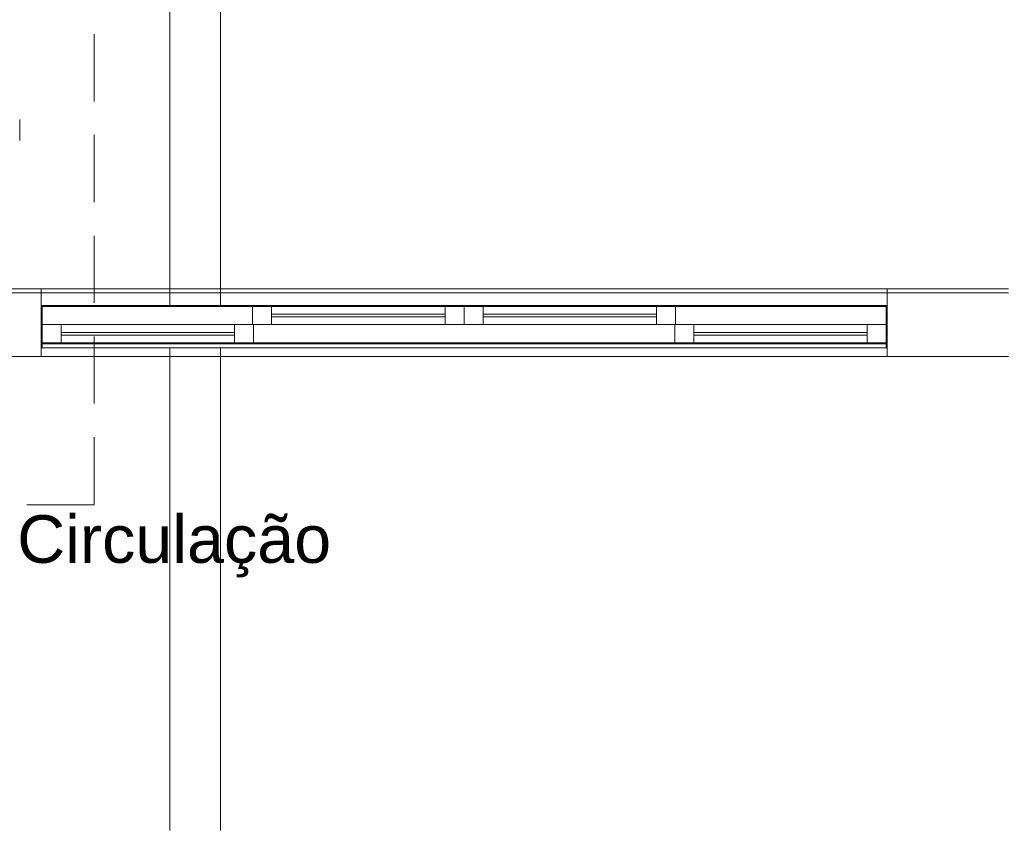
# Model space of a CAD drawing. Header units: millimetres. Extents: x 2 to 902, y -447 to 199.
# Tile 993 of 1056: x 63.17 to 67.83, y 180.93 to 184.75. Entities that reach past the tile are written whole.
import ezdxf

# ---------------------------------------------------------------- set-up
doc = ezdxf.new("R2010")
doc.units = ezdxf.units.MM
doc.header["$MEASUREMENT"] = 0
doc.linetypes.add('HIDDEN2', pattern=[0.47625, 0.3175, -0.15875])
doc.linetypes.add('NULL', pattern=[0])
for name, color, linetype, lineweight in [('Ambiente-Textos', 251, 'Continuous', 5), ('DI-Detalhes', 1, 'HIDDEN2', 9), ('IFC-Janela-Contorno', 142, 'Continuous', 5), ('IFC-Parede padrão-Contorno', 44, 'Continuous', 5), ('IFC-Porta-Contorno', 142, 'Continuous', 5), ('IFC-Viga-Contorno', 66, 'Continuous', 5)]:
    doc.layers.add(name, color=color, linetype=linetype, lineweight=lineweight)
doc.styles.add('Arial', font='arial.ttf')

msp = doc.modelspace()

# ---------------------------------------------------------------- linework, layer by layer
at = {"layer": 'DI-Detalhes'}
msp.add_lwpolyline([(59.372, 188.9666), (63.5259, 188.9666), (63.5259, 182.4556), (59.372, 182.4556), (59.372, 188.9666)], dxfattribs=at)
at = {"layer": 'IFC-Janela-Contorno', "color": 7, "lineweight": 5}
for p, q in [((63.2759, 183.3974), (63.2856, 183.3974)), ((63.2759, 183.3628), (63.2759, 183.3974)), ((63.2799, 183.3074), (63.2799, 183.3934)), ((63.2799, 183.3934), (64.1247, 183.3934)), ((63.2799, 183.3934), (63.3172, 183.3934)), ((63.2799, 183.254), (63.2799, 183.3934)), ((63.2856, 183.3974), (63.3239, 183.3974)), ((63.3172, 183.3934), (63.3239, 183.3934)), ((63.3239, 183.3974), (67.2279, 183.3974)), ((63.3239, 183.3934), (63.3239, 183.3974)), ((63.3239, 183.394), (63.3239, 183.3974)), ((63.3239, 183.3934), (63.3239, 183.394)), ((63.3239, 183.3934), (65.1859, 183.3934)), ((64.2759, 183.3934), (64.2946, 183.3934)), ((64.2759, 183.3771), (64.2759, 183.3934)), ((64.2759, 183.3074), (64.2759, 183.3771)), ((64.2946, 183.3934), (64.3659, 183.3934)), ((64.2946, 183.3934), (65.1859, 183.3934)), ((64.3659, 183.3934), (65.1859, 183.3934)), ((64.3659, 183.3564), (64.3659, 183.3934)), ((64.3659, 183.3178), (64.3659, 183.3934)), ((65.1859, 183.3934), (65.1957, 183.3934)), ((65.1859, 183.383), (65.1859, 183.3934)), ((65.1859, 183.3074), (65.1859, 183.383)), ((65.1957, 183.3934), (65.2759, 183.3934)), ((65.2759, 183.3934), (65.3561, 183.3934)), ((65.2759, 183.3237), (65.2759, 183.3934)), ((65.2759, 183.3074), (65.2759, 183.3771)), ((65.3561, 183.3934), (65.3659, 183.3934)), ((65.3659, 183.3934), (66.1859, 183.3934)), ((65.3659, 183.3564), (65.3659, 183.3934)), ((65.3659, 183.3178), (65.3659, 183.3934)), ((65.3659, 183.3934), (67.2279, 183.3934)), ((66.1859, 183.3934), (66.1957, 183.3934)), ((66.1859, 183.383), (66.1859, 183.3934)), ((66.1859, 183.3074), (66.1859, 183.383)), ((66.1957, 183.3934), (66.2759, 183.3934)), ((66.1957, 183.3934), (67.2719, 183.3934)), ((66.2759, 183.3237), (66.2759, 183.3934)), ((67.2279, 183.3968), (67.2279, 183.3974)), ((67.2279, 183.3974), (67.2351, 183.3974)), ((67.2279, 183.3934), (67.2279, 183.3968)), ((67.2279, 183.3934), (67.2631, 183.3934)), ((67.2351, 183.3974), (67.2759, 183.3974)), ((67.2631, 183.3934), (67.2719, 183.3934)), ((67.2719, 183.3608), (67.2719, 183.3934)), ((67.2759, 183.2519), (67.2759, 183.3974)), ((63.2759, 183.2174), (63.2759, 183.3628)), ((64.3659, 183.3564), (65.0869, 183.3564)), ((64.3659, 183.3564), (64.4648, 183.3564)), ((64.3659, 183.3458), (64.3659, 183.3564)), ((64.3659, 183.3444), (64.3659, 183.3458)), ((64.3659, 183.3444), (64.4648, 183.3444)), ((64.3659, 183.3074), (64.3659, 183.3444)), ((64.3659, 183.3444), (65.0869, 183.3444)), ((64.3659, 183.3074), (64.3659, 183.3178)), ((64.4648, 183.3564), (65.1859, 183.3564)), ((64.4648, 183.3444), (65.1859, 183.3444)), ((65.0869, 183.3564), (65.1859, 183.3564)), ((65.0869, 183.3444), (65.1859, 183.3444)), ((65.1859, 183.3549), (65.1859, 183.3564)), ((65.1859, 183.3444), (65.1859, 183.3549)), ((65.3659, 183.3564), (66.0869, 183.3564)), ((65.3659, 183.3564), (65.4648, 183.3564)), ((65.3659, 183.3458), (65.3659, 183.3564)), ((65.3659, 183.3444), (65.3659, 183.3458)), ((65.3659, 183.3444), (65.4648, 183.3444)), ((65.3659, 183.3074), (65.3659, 183.3444)), ((65.3659, 183.3444), (66.0869, 183.3444)), ((65.3659, 183.3074), (65.3659, 183.3178)), ((65.4648, 183.3564), (66.1859, 183.3564)), ((65.4648, 183.3444), (66.1859, 183.3444)), ((66.0869, 183.3564), (66.1859, 183.3564)), ((66.0869, 183.3444), (66.1859, 183.3444)), ((66.1859, 183.3549), (66.1859, 183.3564)), ((66.1859, 183.3444), (66.1859, 183.3549)), ((66.2759, 183.3074), (66.2759, 183.3237)), ((67.2719, 183.2214), (67.2719, 183.3608)), ((63.2799, 183.3074), (63.3601, 183.3074)), ((63.2799, 183.2214), (63.2799, 183.2911)), ((63.3601, 183.3074), (63.3699, 183.3074)), ((63.3699, 183.3074), (64.1899, 183.3074)), ((63.3699, 183.2704), (63.3699, 183.3074)), ((63.3699, 183.2318), (63.3699, 183.3074)), ((64.1899, 183.3074), (64.1996, 183.3074)), ((64.1899, 183.297), (64.1899, 183.3074)), ((64.1899, 183.2214), (64.1899, 183.297)), ((64.1996, 183.3074), (64.2799, 183.3074)), ((64.2759, 183.3074), (64.3561, 183.3074)), ((64.2799, 183.2377), (64.2799, 183.3074)), ((64.3561, 183.3074), (64.3659, 183.3074)), ((64.3659, 183.3074), (65.1859, 183.3074)), ((65.1859, 183.3074), (65.1957, 183.3074)), ((65.1957, 183.3074), (65.2759, 183.3074)), ((65.2759, 183.3074), (65.3561, 183.3074)), ((65.3561, 183.3074), (65.3659, 183.3074)), ((65.3659, 183.3074), (66.1859, 183.3074)), ((66.1859, 183.3074), (66.1957, 183.3074)), ((66.1957, 183.3074), (66.2759, 183.3074)), ((66.2719, 183.3074), (66.3521, 183.3074)), ((66.2719, 183.2911), (66.2719, 183.3074)), ((66.2719, 183.2214), (66.2719, 183.2911)), ((66.3521, 183.3074), (66.3619, 183.3074)), ((66.3619, 183.2704), (66.3619, 183.3074)), ((66.3619, 183.3074), (67.1819, 183.3074)), ((66.3619, 183.2318), (66.3619, 183.3074)), ((67.1819, 183.297), (67.1819, 183.3074)), ((67.1819, 183.3074), (67.2531, 183.3074)), ((67.1819, 183.2214), (67.1819, 183.297)), ((67.2531, 183.3074), (67.2719, 183.3074)), ((63.3699, 183.2704), (64.0909, 183.2704)), ((63.3699, 183.2704), (63.4688, 183.2704)), ((63.3699, 183.2598), (63.3699, 183.2704)), ((63.3699, 183.2584), (63.3699, 183.2598)), ((63.3699, 183.2584), (63.4688, 183.2584)), ((63.3699, 183.2214), (63.3699, 183.2584)), ((63.3699, 183.2584), (64.0909, 183.2584)), ((63.3699, 183.2214), (63.3699, 183.2318)), ((63.4688, 183.2704), (64.1899, 183.2704)), ((63.4688, 183.2584), (64.1899, 183.2584)), ((64.0909, 183.2704), (64.1899, 183.2704)), ((64.0909, 183.2584), (64.1899, 183.2584)), ((64.1899, 183.2689), (64.1899, 183.2704)), ((64.1899, 183.2584), (64.1899, 183.2689)), ((64.2799, 183.2214), (64.2799, 183.2377)), ((66.3619, 183.2704), (67.0829, 183.2704)), ((66.3619, 183.2704), (66.4608, 183.2704)), ((66.3619, 183.2598), (66.3619, 183.2704)), ((66.3619, 183.2584), (66.3619, 183.2598)), ((66.3619, 183.2584), (66.4608, 183.2584)), ((66.3619, 183.2214), (66.3619, 183.2584)), ((66.3619, 183.2584), (67.0829, 183.2584)), ((66.3619, 183.2214), (66.3619, 183.2318)), ((66.4608, 183.2704), (67.1819, 183.2704)), ((66.4608, 183.2584), (67.1819, 183.2584)), ((67.0829, 183.2704), (67.1819, 183.2704)), ((67.0829, 183.2584), (67.1819, 183.2584)), ((67.1819, 183.2689), (67.1819, 183.2704)), ((67.1819, 183.2584), (67.1819, 183.2689)), ((67.2759, 183.2174), (67.2759, 183.2519)), ((63.2759, 183.2135), (63.2759, 183.2174)), ((63.2759, 183.2174), (63.2856, 183.2174)), ((63.2759, 183.1974), (63.2759, 183.2135)), ((63.2759, 183.1974), (63.2766, 183.1974)), ((63.2766, 183.1974), (63.2799, 183.1974)), ((63.2799, 183.2214), (63.3601, 183.2214)), ((63.2799, 183.2174), (67.2719, 183.2174)), ((63.2799, 183.1974), (63.2799, 183.2174)), ((63.2799, 183.1974), (67.2719, 183.1974)), ((63.3239, 183.2174), (63.3239, 183.2214)), ((63.3239, 183.218), (63.3239, 183.2214)), ((63.3239, 183.2174), (63.3239, 183.218)), ((63.3601, 183.2214), (63.3699, 183.2214)), ((63.3699, 183.2214), (64.1899, 183.2214)), ((64.1899, 183.2214), (64.1996, 183.2214)), ((64.1996, 183.2214), (64.2799, 183.2214)), ((64.2799, 183.2214), (66.3619, 183.2214)), ((65.2747, 183.2214), (66.2719, 183.2214)), ((66.2719, 183.2214), (66.2906, 183.2214)), ((66.2906, 183.2214), (66.3619, 183.2214)), ((66.3619, 183.2214), (67.1819, 183.2214)), ((67.1819, 183.2214), (67.2531, 183.2214)), ((67.2272, 183.1974), (67.2759, 183.1974)), ((67.2279, 183.2208), (67.2279, 183.2214)), ((67.2279, 183.2174), (67.2279, 183.2208)), ((67.2346, 183.2214), (67.2719, 183.2214)), ((67.2719, 183.2174), (67.2759, 183.2174)), ((67.2719, 183.1974), (67.2719, 183.2174)), ((67.2759, 183.2012), (67.2759, 183.2174)), ((67.2759, 183.1974), (67.2759, 183.2012))]:
    msp.add_line(p, q, dxfattribs=at)
at = {"layer": 'IFC-Parede padrão-Contorno', "color": 7, "lineweight": 5}
for p, q in [((60.1405, 183.4574), (63.2759, 183.4574)), ((62.7814, 183.4774), (63.2759, 183.4774)), ((63.2759, 183.4774), (67.2759, 183.4774)), ((63.2759, 183.4574), (63.2759, 183.4774)), ((63.2759, 183.4612), (63.2759, 183.4774)), ((63.2759, 183.4574), (63.2759, 183.4612)), ((63.2759, 183.4574), (67.2759, 183.4574)), ((63.2759, 183.1574), (63.2759, 183.4574)), ((63.2759, 183.3998), (63.2759, 183.4574)), ((67.2759, 183.4774), (67.8499, 183.4774)), ((67.2759, 183.4735), (67.2759, 183.4774)), ((67.2759, 183.4574), (67.2759, 183.4735)), ((67.2759, 183.4574), (67.8499, 183.4574)), ((67.2759, 183.215), (67.2759, 183.4574)), ((63.2759, 183.1574), (63.2759, 183.3998)), ((67.2759, 183.1574), (67.2759, 183.215)), ((60.1405, 183.1574), (63.2759, 183.1574)), ((63.2759, 183.1574), (67.2759, 183.1574)), ((67.2759, 183.1574), (67.8499, 183.1574))]:
    msp.add_line(p, q, dxfattribs=at)
at = {"layer": 'IFC-Porta-Contorno', "color": 7, "lineweight": 5}
msp.add_line((63.1744, 184.1774), (63.1744, 184.2774), dxfattribs=at)
at = {"layer": 'IFC-Viga-Contorno', "color": 7, "lineweight": 5}
for p, q in [((63.8847, 183.3974), (63.8847, 187.1139)), ((63.8847, 183.4774), (63.8847, 187.1139)), ((64.1247, 183.3974), (64.1247, 187.1139)), ((64.1247, 183.4774), (64.1247, 187.1139)), ((63.8847, 180.9166), (63.8847, 183.1974)), ((64.1247, 180.9166), (64.1247, 183.1974)), ((63.8847, 180.9166), (63.8847, 183.1574)), ((64.1247, 180.9166), (64.1247, 183.1574))]:
    msp.add_line(p, q, dxfattribs=at)

# ---------------------------------------------------------------- texts
at = {"layer": 'Ambiente-Textos', "color": 7, "linetype": 'NULL', "lineweight": 5, "insert": (63.9048, 182.112), "char_height": 0.225, "width": 3.029588, "attachment_point": 8, "line_spacing_factor": 0.9, "style": 'Arial'}
msp.add_mtext('Circulação', dxfattribs=at)

doc.saveas('drawing.dxf')
